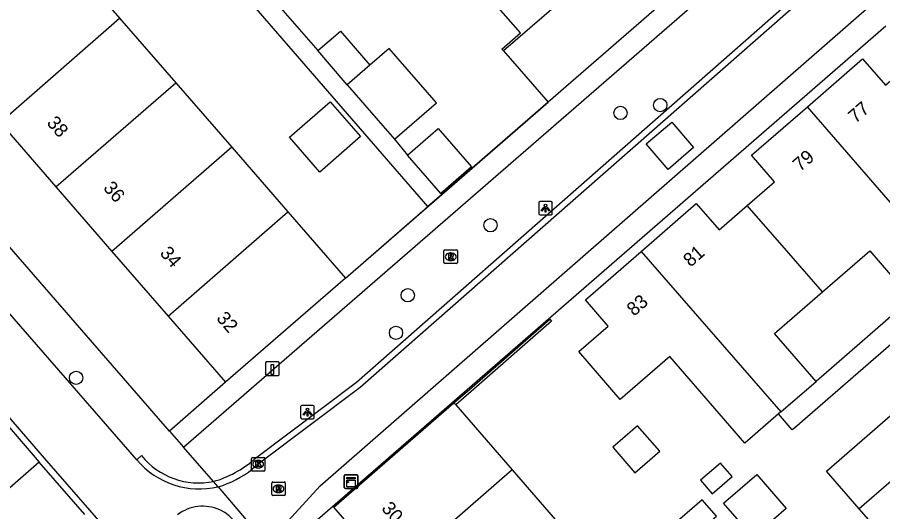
# Model space of a CAD drawing. Extents: x 155888 to 156864, y 383882 to 384671.
# Drawn here: x 156308.7 to 156372.4, y 384052.5 to 384088.8 of the extents above; entities that cross this region are included whole.
import ezdxf

# ---------------------------------------------------------------- set-up
doc = ezdxf.new("R2010")
doc.units = 0
for name, color, linetype in [('IMGEO_Boom', 7, 'Continuous'), ('IMGEO_Kast', 7, 'Continuous'), ('IMGEO_Kolk', 7, 'Continuous'), ('IMGEO_Laadpaal', 7, 'Continuous'), ('IMGEO_Lichtpunt', 7, 'Continuous'), ('IMGEO_Muur', 7, 'Continuous'), ('IMGEO_Pand', 7, 'Continuous'), ('IMGEO_Pand_nummerreeks', 7, 'Continuous'), ('IMGEO_Rijbaan_lokaal_gesloten', 7, 'Continuous'), ('IMGEO_Rijbaan_lokaal_open', 7, 'Continuous'), ('IMGEO_Rioolput', 7, 'Continuous'), ('IMGEO_Voetpad_open', 7, 'Continuous')]:
    doc.layers.add(name, color=color, linetype=linetype)

msp = doc.modelspace()

# ---------------------------------------------------------------- linework, layer by layer
at = {"layer": 'IMGEO_Boom'}
for centre in [(156356.032, 384082.386), (156353.112, 384081.809), (156343.549, 384073.551), (156337.46, 384068.402), (156336.595, 384065.641), (156313.065, 384062.331)]:
    msp.add_circle(centre, 0.489, dxfattribs=at)
at = {"layer": 'IMGEO_Kast'}
for p, q in [((156332.791, 384054.279), (156332.791, 384055.12)), ((156332.791, 384055.12), (156332.791, 384054.279)), ((156332.866, 384055.204), (156333.707, 384055.204)), ((156333.707, 384055.204), (156332.866, 384055.204)), ((156333.791, 384055.129), (156333.791, 384054.288)), ((156333.791, 384054.288), (156333.791, 384055.129)), ((156333.716, 384054.204), (156332.875, 384054.204)), ((156332.875, 384054.204), (156333.716, 384054.204))]:
    msp.add_line(p, q, dxfattribs=at)
for points in [[(156332.986, 384054.994), (156333.586, 384054.994), (156333.586, 384054.909), (156332.986, 384054.909), (156332.986, 384054.994)], [(156332.986, 384054.819), (156333.586, 384054.819), (156333.586, 384054.33), (156332.986, 384054.33), (156332.986, 384054.819)]]:
    msp.add_lwpolyline(points, dxfattribs=at)
msp.add_circle((156333.07, 384054.668), 0.0377, dxfattribs=at)
for centre, start, end in [((156332.869, 384055.126), 92.4484, 184.28452), ((156332.869, 384055.126), 92.4484, 184.28452), ((156333.713, 384055.126), 2.4484, 94.28452), ((156333.713, 384055.126), 2.4484, 94.28452), ((156332.869, 384054.282), 182.4484, 274.28452), ((156332.869, 384054.282), 182.4484, 274.28452), ((156333.713, 384054.282), 272.4484, 4.28452), ((156333.713, 384054.282), 272.4484, 4.28452)]:
    msp.add_arc(centre, 0.0779, start, end, dxfattribs=at)
at = {"layer": 'IMGEO_Kolk'}
for p, q in [((156325.957, 384055.555), (156325.957, 384056.407)), ((156326.032, 384056.481), (156326.884, 384056.481)), ((156326.958, 384056.407), (156326.958, 384055.555)), ((156326.468, 384055.701), (156326.443, 384055.701)), ((156326.445, 384056.261), (156326.47, 384056.261)), ((156326.884, 384055.481), (156326.032, 384055.481))]:
    msp.add_line(p, q, dxfattribs=at)
for points in [[(156325.957, 384055.555), (156325.957, 384056.407)], [(156326.032, 384056.481), (156326.884, 384056.481)], [(156326.958, 384056.407), (156326.958, 384055.555)], [(156326.278, 384056.181), (156326.401, 384056.181), (156326.401, 384056.03), (156326.531, 384056.181), (156326.695, 384056.181), (156326.549, 384056.03), (156326.702, 384055.781), (156326.55, 384055.781), (156326.465, 384055.945), (156326.401, 384055.878), (156326.401, 384055.781), (156326.278, 384055.781), (156326.278, 384056.181)], [(156326.884, 384055.481), (156326.032, 384055.481)]]:
    msp.add_lwpolyline(points, dxfattribs=at)
for centre, start, end in [((156326.034, 384056.405), 91.55205, 178.44795), ((156326.034, 384056.405), 91.55205, 178.44795), ((156326.882, 384056.405), 1.55205, 88.44795), ((156326.882, 384056.405), 1.55205, 88.44795), ((156326.034, 384055.557), 181.55205, 268.44795), ((156326.034, 384055.557), 181.55205, 268.44795), ((156326.882, 384055.557), 271.55205, 358.44795), ((156326.882, 384055.557), 271.55205, 358.44795)]:
    msp.add_arc(centre, 0.0765, start, end, dxfattribs=at)
for centre, major_axis, ratio, start_param, end_param in [((156326.444, 384055.981), (-0.387, 0.002), 0.722429, 4.712389, 7.853982), ((156326.469, 384055.981), (-0.39, 0.002), 0.717154, 1.570796, 4.712389)]:
    msp.add_ellipse(centre, major_axis=major_axis, ratio=ratio, start_param=start_param, end_param=end_param, dxfattribs=at)
at = {"layer": 'IMGEO_Laadpaal'}
for p, q in [((156327.005, 384063.423), (156327.005, 384062.582)), ((156327.005, 384063.423), (156327.005, 384062.582)), ((156327.921, 384063.507), (156327.08, 384063.507)), ((156327.921, 384063.507), (156327.08, 384063.507)), ((156328.005, 384062.591), (156328.005, 384063.432)), ((156328.005, 384062.591), (156328.005, 384063.432)), ((156327.089, 384062.507), (156327.93, 384062.507)), ((156327.089, 384062.507), (156327.93, 384062.507))]:
    msp.add_line(p, q, dxfattribs=at)
msp.add_lwpolyline([(156327.42, 384063.32), (156327.58, 384063.32), (156327.58, 384062.587), (156327.42, 384062.587), (156327.42, 384063.32)], dxfattribs=at)
for centre, start, end in [((156327.083, 384063.429), 92.4484, 184.28452), ((156327.083, 384063.429), 92.4484, 184.28452), ((156327.927, 384063.429), 2.4484, 94.28452), ((156327.927, 384063.429), 2.4484, 94.28452), ((156327.083, 384062.585), 182.4484, 274.28452), ((156327.083, 384062.585), 182.4484, 274.28452), ((156327.927, 384062.585), 272.4484, 4.28452), ((156327.927, 384062.585), 272.4484, 4.28452)]:
    msp.add_arc(centre, 0.0779, start, end, dxfattribs=at)
at = {"layer": 'IMGEO_Lichtpunt'}
for p, q in [((156347.1, 384075.21), (156347.1, 384074.403)), ((156347.1, 384075.21), (156347.1, 384074.403)), ((156348.002, 384075.305), (156347.194, 384075.305)), ((156348.002, 384075.305), (156347.194, 384075.305)), ((156348.096, 384074.403), (156348.096, 384075.21)), ((156348.096, 384074.403), (156348.096, 384075.21)), ((156347.194, 384074.309), (156348.002, 384074.309)), ((156347.194, 384074.309), (156348.002, 384074.309)), ((156329.582, 384060.215), (156329.582, 384059.408)), ((156329.582, 384060.215), (156329.582, 384059.408)), ((156330.484, 384060.31), (156329.676, 384060.31)), ((156330.484, 384060.31), (156329.676, 384060.31)), ((156330.578, 384059.408), (156330.578, 384060.215)), ((156330.578, 384059.408), (156330.578, 384060.215)), ((156329.676, 384059.314), (156330.484, 384059.314)), ((156329.676, 384059.314), (156330.484, 384059.314))]:
    msp.add_line(p, q, dxfattribs=at)
for points in [[(156347.474, 384074.874), (156347.513, 384074.846), (156347.325, 384074.584), (156347.287, 384074.611), (156347.474, 384074.874)], [(156347.576, 384074.826), (156347.623, 384074.826), (156347.623, 384074.504), (156347.576, 384074.504), (156347.576, 384074.826)], [(156347.686, 384074.846), (156347.724, 384074.873), (156347.911, 384074.611), (156347.872, 384074.583), (156347.686, 384074.846)], [(156329.956, 384059.879), (156329.995, 384059.851), (156329.807, 384059.589), (156329.769, 384059.616), (156329.956, 384059.879)], [(156330.058, 384059.831), (156330.105, 384059.831), (156330.105, 384059.509), (156330.058, 384059.509), (156330.058, 384059.831)], [(156330.168, 384059.851), (156330.206, 384059.878), (156330.393, 384059.616), (156330.354, 384059.588), (156330.168, 384059.851)]]:
    msp.add_lwpolyline(points, dxfattribs=at)
for centre in [(156347.599, 384075.008), (156330.081, 384060.013)]:
    msp.add_circle(centre, 0.0994, dxfattribs=at)
for centre, start, end in [((156347.194, 384075.21), 90, 180), ((156347.194, 384075.21), 90, 180), ((156348.002, 384075.21), 0, 90), ((156348.002, 384075.21), 0, 90), ((156347.194, 384074.403), 180, 270), ((156347.194, 384074.403), 180, 270), ((156348.002, 384074.403), 270, 0), ((156348.002, 384074.403), 270, 360), ((156329.676, 384060.215), 90, 180), ((156329.676, 384060.215), 90, 180), ((156330.484, 384060.215), 0, 90), ((156330.484, 384060.215), 0, 90), ((156329.676, 384059.408), 180, 270), ((156329.676, 384059.408), 180, 270), ((156330.484, 384059.408), 270, 0), ((156330.484, 384059.408), 270, 360)]:
    msp.add_arc(centre, 0.0946, start, end, dxfattribs=at)
at = {"layer": 'IMGEO_Muur'}
for points in [[(156332.882, 384069.66), (156347.788, 384082.594)], [(156340.861, 384060.488), (156342.001, 384061.483), (156347.913, 384066.639), (156348.044, 384066.488), (156342.126, 384061.327), (156340.992, 384060.338)]]:
    msp.add_lwpolyline(points, dxfattribs=at)
at = {"layer": 'IMGEO_Pand'}
for points in [[(156354.362, 384094.871), (156344.503, 384086.363)], [(156312.138, 384093.53), (156316.267, 384088.779)], [(156344.503, 384086.363), (156344.387, 384086.497), (156345.757, 384087.691), (156342.157, 384091.821)], [(156357.607, 384091.13), (156347.788, 384082.594)], [(156307.454, 384081.116), (156316.267, 384088.779)], [(156316.267, 384088.779), (156320.395, 384084.028)], [(156330.842, 384086.39), (156332.503, 384087.83), (156334.674, 384085.327)], [(156333.014, 384083.886), (156330.842, 384086.39)], [(156336.49, 384079.878), (156339.564, 384082.547), (156336.087, 384086.553), (156334.674, 384085.327)], [(156344.503, 384086.363), (156347.788, 384082.594)], [(156366.855, 384082.263), (156370.907, 384085.791), (156372.61, 384083.854), (156374.769, 384085.744)], [(156334.674, 384085.327), (156333.014, 384083.886)], [(156311.582, 384076.364), (156320.395, 384084.028)], [(156320.395, 384084.028), (156324.522, 384079.28)], [(156333.014, 384083.886), (156335.294, 384081.257), (156336.49, 384079.878)], [(156330.984, 384077.465), (156328.752, 384080.034), (156331.747, 384082.637), (156333.979, 384080.068), (156330.984, 384077.465)], [(156362.432, 384075.006), (156364.439, 384076.748), (156362.758, 384078.696), (156366.855, 384082.263)], [(156377.147, 384070.429), (156366.855, 384082.263)], [(156307.454, 384081.116), (156311.582, 384076.364)], [(156337.448, 384078.708), (156339.708, 384080.664), (156342.145, 384077.848), (156339.886, 384075.897)], [(156324.522, 384079.28), (156315.703, 384071.62)], [(156324.522, 384079.28), (156328.647, 384074.533)], [(156339.886, 384075.897), (156337.448, 384078.708)], [(156311.582, 384076.364), (156315.703, 384071.62)], [(156354.642, 384071.631), (156358.686, 384075.144), (156360.363, 384073.211), (156362.432, 384075.006)], [(156367.963, 384068.649), (156365.492, 384071.489), (156362.432, 384075.006)], [(156319.833, 384066.866), (156328.647, 384074.533)], [(156328.647, 384074.533), (156332.882, 384069.66)], [(156315.703, 384071.62), (156319.833, 384066.866)], [(156364.733, 384059.675), (156362.251, 384057.525), (156356.73, 384063.898), (156353.094, 384060.749), (156350.052, 384064.27), (156352.209, 384066.134), (156350.539, 384068.067), (156354.642, 384071.631)], [(156354.642, 384071.631), (156364.907, 384059.826)], [(156367.963, 384068.649), (156371.444, 384071.664), (156374.5, 384068.136)], [(156332.882, 384069.66), (156324.054, 384062.007)], [(156367.493, 384062.066), (156364.437, 384065.594), (156367.963, 384068.649)], [(156389.421, 384068.954), (156383.154, 384063.521), (156377.035, 384058.217), (156370.676, 384052.704)], [(156319.833, 384066.866), (156324.054, 384062.007)], [(156370.676, 384052.704), (156368.265, 384055.477), (156378.205, 384064.093), (156375.63, 384067.064)], [(156391.794, 384066.151), (156388.111, 384062.957), (156390.686, 384059.987), (156386.908, 384056.712), (156385.6, 384055.578), (156383.025, 384058.547), (156373.088, 384049.931), (156370.676, 384052.704)], [(156364.907, 384059.826), (156367.493, 384062.066)], [(156336.32, 384047.883), (156332.03, 384052.82), (156340.861, 384060.488)], [(156340.861, 384060.488), (156340.992, 384060.338)], [(156340.992, 384060.338), (156345.147, 384055.557)], [(156364.907, 384059.826), (156364.733, 384059.675)], [(156354.17, 384055.348), (156355.999, 384056.932), (156354.371, 384058.811), (156352.543, 384057.228), (156354.17, 384055.348)], [(156359.006, 384054.799), (156359.859, 384053.815), (156361.321, 384055.082), (156360.468, 384056.066), (156359.006, 384054.799)], [(156345.147, 384055.557), (156336.32, 384047.883)], [(156345.147, 384055.557), (156349.27, 384050.813)], [(156362.865, 384050.609), (156360.694, 384053.117), (156363.134, 384055.23), (156365.306, 384052.723), (156362.865, 384050.609)], [(156356.729, 384051.307), (156357.78, 384050.093), (156360.162, 384052.156), (156359.111, 384053.37), (156356.729, 384051.307)]]:
    msp.add_lwpolyline(points, dxfattribs=at)
at = {"layer": 'IMGEO_Rijbaan_lokaal_gesloten'}
for points in [[(156424.267, 384128.023), (156420.432, 384132.447), (156418.135, 384135.097), (156376.676, 384098.955), (156373.188, 384095.976), (156370.811, 384093.901), (156368.728, 384092.09), (156365.252, 384089.08), (156333.957, 384061.613), (156326.458, 384055.98), (156326.022, 384055.616)], [(156327.105, 384050.098), (156331.018, 384054.386), (156412.184, 384125.247), (156412.191, 384125.253)], [(156317.543, 384056.292), (156284.205, 384094.584)], [(156280.427, 384091.296), (156283.957, 384087.246), (156289.413, 384080.986), (156306.544, 384061.236), (156310.724, 384056.416), (156314.044, 384052.599), (156341.332, 384021.196), (156345.148, 384016.792), (156359.753, 384000), (156367.328, 383991.29), (156368.7, 383989.651), (156369.329, 383988.906)], [(156323.513, 384054.313), (156327.105, 384050.098)]]:
    msp.add_lwpolyline(points, dxfattribs=at)
for centre, radius, start, end in [((156322.161, 384060.229), 6.068, 220.44669, 282.87354), ((156321.238, 384061.76), 7.787, 286.98513, 307.90332)]:
    msp.add_arc(centre, radius, start, end, dxfattribs=at)
at = {"layer": 'IMGEO_Rijbaan_lokaal_open'}
for points in [[(156364.949, 384089.426), (156333.68, 384061.98), (156326.165, 384056.335)], [(156358.483, 384079.256), (156356.614, 384077.656), (156355.009, 384079.531), (156356.877, 384081.131), (156358.483, 384079.256)], [(156306.19, 384060.953), (156310.356, 384056.143)], [(156317.873, 384056.614), (156317.543, 384056.292)], [(156313.707, 384052.278), (156310.356, 384056.143)], [(156323.513, 384054.313), (156323.169, 384054.713)]]:
    msp.add_lwpolyline(points, dxfattribs=at)
for centre, radius, start, end in [((156322.085, 384060.021), 5.418, 218.96955, 281.53923), ((156321.01, 384062.28), 7.869, 285.92825, 310.93296), ((156322.377, 384049.868), 3.027, 300.92021, 127.7746)]:
    msp.add_arc(centre, radius, start, end, dxfattribs=at)
at = {"layer": 'IMGEO_Rioolput'}
for p, q in [((156340.123, 384070.812), (156340.123, 384071.664)), ((156340.198, 384071.738), (156341.05, 384071.738)), ((156341.124, 384071.664), (156341.124, 384070.812)), ((156340.611, 384071.518), (156340.636, 384071.518)), ((156341.05, 384070.738), (156340.198, 384070.738)), ((156340.634, 384070.958), (156340.609, 384070.958)), ((156327.453, 384053.747), (156327.453, 384054.599)), ((156327.528, 384054.673), (156328.38, 384054.673)), ((156327.941, 384054.453), (156327.966, 384054.453)), ((156328.454, 384054.599), (156328.454, 384053.747)), ((156327.964, 384053.893), (156327.939, 384053.893)), ((156328.38, 384053.673), (156327.528, 384053.673))]:
    msp.add_line(p, q, dxfattribs=at)
for points in [[(156340.123, 384070.812), (156340.123, 384071.664)], [(156340.198, 384071.738), (156341.05, 384071.738)], [(156341.124, 384071.664), (156341.124, 384070.812)], [(156340.712, 384071.436), (156340.46, 384071.438), (156340.46, 384071.038)], [(156340.46, 384071.038), (156340.584, 384071.038), (156340.584, 384071.2), (156340.595, 384071.2)], [(156340.638, 384071.357), (156340.584, 384071.357), (156340.584, 384071.276)], [(156340.584, 384071.276), (156340.636, 384071.276)], [(156340.642, 384071.171), (156340.713, 384071.038), (156340.853, 384071.038), (156340.788, 384071.164)], [(156341.05, 384070.738), (156340.198, 384070.738)], [(156327.453, 384053.747), (156327.453, 384054.599)], [(156327.528, 384054.673), (156328.38, 384054.673)], [(156328.454, 384054.599), (156328.454, 384053.747)], [(156328.042, 384054.371), (156327.79, 384054.373), (156327.79, 384053.973)], [(156327.79, 384053.973), (156327.914, 384053.973), (156327.914, 384054.135), (156327.925, 384054.135)], [(156327.968, 384054.292), (156327.914, 384054.292), (156327.914, 384054.211)], [(156327.914, 384054.211), (156327.966, 384054.211)], [(156327.972, 384054.106), (156328.043, 384053.973), (156328.183, 384053.973), (156328.118, 384054.099)], [(156328.38, 384053.673), (156327.528, 384053.673)]]:
    msp.add_lwpolyline(points, dxfattribs=at)
for centre, radius, start, end in [((156340.2, 384071.662), 0.0765, 91.55205, 178.44795), ((156340.2, 384071.662), 0.0765, 91.55205, 178.44795), ((156341.048, 384071.662), 0.0765, 1.55205, 88.44795), ((156341.048, 384071.662), 0.0765, 1.55205, 88.44795), ((156340.594, 384071.147), 0.0533, 26.02933, 88.69889), ((156340.62, 384071.465), 0.19, 274.7715, 282.96867), ((156340.644, 384071.261), 0.0964, 77.00612, 93.18647), ((156340.658, 384071.318), 0.0378, 276.66336, 79.67722), ((156340.711, 384071.326), 0.109, 350.36119, 89.41601), ((156340.709, 384071.326), 0.112, 277.58423, 350.98172), ((156340.693, 384071.111), 0.108, 29.51342, 73.79051), ((156340.2, 384070.814), 0.0765, 181.55205, 268.44795), ((156340.2, 384070.814), 0.0765, 181.55205, 268.44795), ((156341.048, 384070.814), 0.0765, 271.55205, 358.44795), ((156341.048, 384070.814), 0.0765, 271.55205, 358.44795), ((156327.53, 384054.597), 0.0765, 91.55205, 178.44795), ((156327.53, 384054.597), 0.0765, 91.55205, 178.44795), ((156328.378, 384054.597), 0.0765, 1.55205, 88.44795), ((156328.378, 384054.597), 0.0765, 1.55205, 88.44795), ((156327.924, 384054.082), 0.0533, 26.02933, 88.69889), ((156327.95, 384054.4), 0.19, 274.7715, 282.96867), ((156327.974, 384054.196), 0.0964, 77.00612, 93.18647), ((156327.988, 384054.253), 0.0378, 276.66336, 79.67722), ((156328.041, 384054.261), 0.109, 350.36119, 89.41601), ((156328.039, 384054.261), 0.112, 277.58423, 350.98172), ((156328.023, 384054.046), 0.108, 29.51342, 73.79051), ((156327.53, 384053.749), 0.0765, 181.55205, 268.44795), ((156327.53, 384053.749), 0.0765, 181.55205, 268.44795), ((156328.378, 384053.749), 0.0765, 271.55205, 358.44795), ((156328.378, 384053.749), 0.0765, 271.55205, 358.44795)]:
    msp.add_arc(centre, radius, start, end, dxfattribs=at)
for centre, major_axis, ratio, start_param, end_param in [((156340.61, 384071.238), (-0.387, 0.002), 0.722429, 4.712389, 7.853982), ((156340.635, 384071.238), (-0.39, 0.002), 0.717154, 1.570796, 4.712389), ((156327.94, 384054.173), (-0.387, 0.002), 0.722429, 4.712389, 7.853982), ((156327.965, 384054.173), (-0.39, 0.002), 0.717154, 1.570796, 4.712389)]:
    msp.add_ellipse(centre, major_axis=major_axis, ratio=ratio, start_param=start_param, end_param=end_param, dxfattribs=at)
at = {"layer": 'IMGEO_Voetpad_open'}
for points in [[(156338.946, 384074.921), (156305.662, 384113.279)], [(156319.938, 384058.416), (156286.679, 384096.691)], [(156320.966, 384057.246), (156358.182, 384089.505), (156361.976, 384092.817)], [(156327.766, 384089.938), (156330.842, 384086.39)], [(156372.634, 384088.199), (156329.142, 384050.413), (156328.149, 384048.934)], [(156347.788, 384082.594), (156339.965, 384075.806)], [(156336.49, 384079.878), (156337.448, 384078.708)], [(156339.965, 384075.806), (156338.946, 384074.921)], [(156339.886, 384075.897), (156339.965, 384075.806)], [(156332.882, 384069.66), (156338.946, 384074.921)], [(156374.5, 384068.136), (156367.493, 384062.066)], [(156375.63, 384067.064), (156365.923, 384058.654), (156365.749, 384058.503), (156364.733, 384059.675)], [(156324.054, 384062.007), (156319.938, 384058.416)], [(156319.938, 384058.416), (156320.966, 384057.246)], [(156323.169, 384054.713), (156320.966, 384057.246)], [(156310.356, 384056.143), (156306.981, 384053.222)]]:
    msp.add_lwpolyline(points, dxfattribs=at)

# ---------------------------------------------------------------- texts
at = {"layer": 'IMGEO_Pand_nummerreeks'}
for s, rotation, p in [('77', 41.04475, (156370.401, 384081)), ('38', 310.98154, (156310.852, 384081.048)), ('79', 41.04475, (156366.327, 384077.453)), ('36', 310.98154, (156315.012, 384076.26)), ('34', 310.98154, (156319.173, 384071.469)), ('81', 40.97964, (156358.261, 384070.431)), ('83', 40.97794, (156354.104, 384066.819)), ('32', 310.98154, (156323.333, 384066.681)), ('30', 310.98776, (156335.475, 384052.699))]:
    msp.add_text(s, height=1, rotation=rotation, dxfattribs=at).set_placement(p)

doc.saveas('drawing.dxf')
